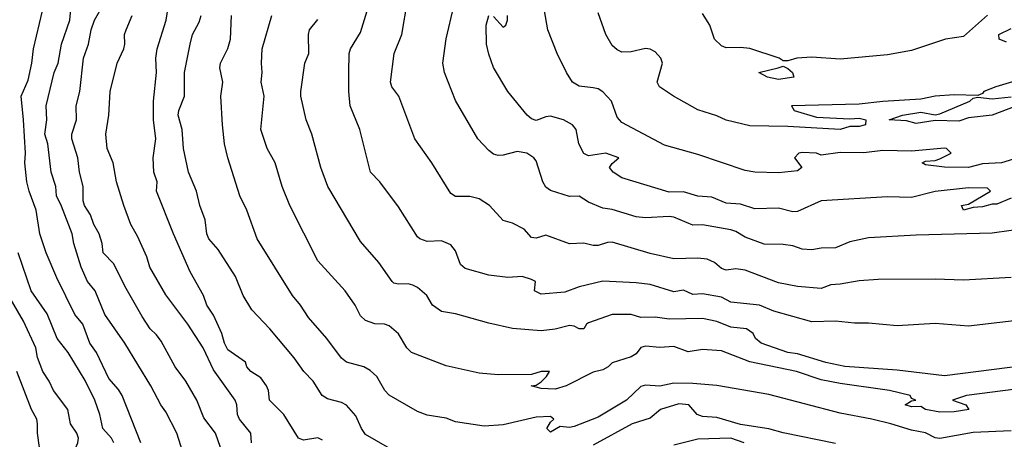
# Model space of a CAD drawing. Header units: metres. Extents: x -46681 to -43747, y -240911 to -237677.
# Tile 858 of 1056: x -44327 to -44223, y -239351 to -239307. Entities that reach past the tile are written whole.
import ezdxf

# ---------------------------------------------------------------- set-up
doc = ezdxf.new("R2010")
doc.units = ezdxf.units.M
doc.layers.add('CONTOUR_INDEX', color=1, linetype='Continuous')
doc.layers.add('CONTOUR_INTER', color=3, linetype='Continuous')

msp = doc.modelspace()

# ---------------------------------------------------------------- linework, layer by layer
at = {"layer": 'CONTOUR_INDEX'}
for points, elevation in [([(-44220.6, -239321.26), (-44223.1, -239322.02), (-44225.1, -239322.12), (-44226.6, -239322.51), (-44229.1, -239322.48), (-44231.1, -239322.25), (-44231.46, -239322.02), (-44231.1, -239321.85), (-44230.1, -239321.79), (-44229.6, -239321.62), (-44228.41, -239321.02), (-44228.9, -239320.52), (-44229.1, -239320.49), (-44232.6, -239320.79), (-44235.6, -239320.75), (-44237.6, -239320.97), (-44240.1, -239320.93), (-44242.1, -239321.24), (-44242.6, -239321.02), (-44244.1, -239320.95), (-44244.45, -239321.02), (-44244.91, -239321.52), (-44244.13, -239322.52), (-44244.6, -239322.88), (-44246.6, -239323.08), (-44249.1, -239323.01), (-44250.1, -239322.84), (-44255.1, -239321.15), (-44258.6, -239320.17), (-44263.1, -239317.8), (-44263.6, -239317.23), (-44264.19, -239315.52), (-44265.1, -239314.54), (-44265.6, -239314.24), (-44266.1, -239314.12), (-44267.6, -239313.95), (-44268.28, -239313.52), (-44268.92, -239312.52), (-44269.9, -239310.52), (-44270.89, -239308.02), (-44271.23, -239306.02)], 125), ([(-44302.11, -239351.52), (-44302.15, -239350.52), (-44303.36, -239349.02), (-44303.56, -239348.52), (-44303.65, -239347.52), (-44303.83, -239347.02), (-44306.1, -239343.82), (-44307.18, -239341.52), (-44308.81, -239339.02), (-44311.1, -239335.93), (-44312.79, -239333.02), (-44313.1, -239331.94), (-44314.1, -239329.74), (-44314.79, -239328.52), (-44315.55, -239326.52), (-44316.31, -239324.02), (-44316.66, -239322.02), (-44317.28, -239320.52), (-44317.44, -239319.02), (-44317.1, -239317.02), (-44316.97, -239314.52), (-44316.24, -239311.52), (-44315.55, -239310.02), (-44315.44, -239309.52), (-44315.45, -239308.52), (-44315.3, -239308.02), (-44314.66, -239306.52)], 115), ([(-44220.6, -239343.39), (-44229.1, -239344.46), (-44234.1, -239343.88), (-44239.6, -239343.48), (-44241.6, -239343.06), (-44244.6, -239342.15), (-44245.6, -239342.01), (-44248.43, -239341.02), (-44249.01, -239340.52), (-44249.25, -239340.02), (-44249.97, -239339.52), (-44251.6, -239339.33), (-44253.1, -239338.73), (-44254.6, -239338.44), (-44258.1, -239338.5), (-44259.6, -239338.27), (-44261.1, -239338.32), (-44262.1, -239338), (-44264.1, -239338.01), (-44266.6, -239338.88), (-44266.82, -239339.02), (-44267.1, -239339.5), (-44267.6, -239339.53), (-44268.1, -239339.24), (-44268.6, -239339.16), (-44270.1, -239339.56), (-44271.6, -239339.72), (-44274.6, -239339.48), (-44277.1, -239338.93), (-44280.6, -239337.95), (-44282.1, -239337.7), (-44283.02, -239337.02), (-44283.62, -239336.02), (-44284.6, -239335.17), (-44285.1, -239334.9), (-44285.6, -239334.78), (-44286.6, -239334.8), (-44287.1, -239334.7), (-44287.27, -239334.52), (-44288.67, -239332.52), (-44290.6, -239330.3), (-44294.07, -239324.52), (-44294.78, -239322.52), (-44295.75, -239319.02), (-44296.35, -239317.52), (-44296.88, -239315.02), (-44296.89, -239314.52), (-44296.46, -239311.52), (-44296.06, -239310.52), (-44296.1, -239308.52), (-44295.98, -239308.02), (-44295.1, -239306.92)], 120), ([(-44326.53, -239363.02), (-44324.49, -239361.52), (-44323.89, -239360.52), (-44323.73, -239360.02), (-44323.79, -239359.52), (-44324.27, -239358.52), (-44324.38, -239358.02), (-44324.3, -239356.52), (-44322.83, -239355.02), (-44322.17, -239353.52), (-44321.1, -239353.14), (-44320.39, -239351.52), (-44320.31, -239351.02), (-44320.47, -239350.52), (-44321.15, -239349.52), (-44321.43, -239348.02), (-44322.96, -239346.02), (-44323.39, -239345.02), (-44324.05, -239344.02), (-44324.62, -239342.52), (-44324.82, -239341.52), (-44326.1, -239338.72), (-44329.43, -239333.02)], 110)]:
    msp.add_lwpolyline(points, dxfattribs=dict(at, elevation=elevation))
at = {"layer": 'CONTOUR_INTER'}
for points, elevation in [([(-44294.6, -239351.23), (-44295.1, -239350.98), (-44296.6, -239351.23), (-44297.14, -239351.02), (-44298.69, -239348.52), (-44300.2, -239347.02), (-44300.31, -239346.02), (-44300.51, -239345.52), (-44301.1, -239344.68), (-44302.18, -239344.02), (-44302.57, -239343.52), (-44302.74, -239343.02), (-44304.6, -239341.73), (-44304.94, -239341.02), (-44305.2, -239340.02), (-44306.1, -239338.09), (-44306.78, -239337.02), (-44307.16, -239336.02), (-44308.54, -239333.52), (-44310.32, -239329.52), (-44312.08, -239325.02), (-44312.02, -239324.02), (-44312.38, -239323.02), (-44312.44, -239321.52), (-44312.16, -239319.52), (-44312.41, -239317.52), (-44312.4, -239315.52), (-44312.08, -239312.52), (-44312.15, -239311.02), (-44312.03, -239310.02), (-44311.09, -239307.02), (-44310.68, -239304.52)], 116), ([(-44222.1, -239334.11), (-44227.1, -239334.4), (-44230.1, -239334.27), (-44236.1, -239334.32), (-44238.1, -239334.46), (-44240.1, -239334.82), (-44241.1, -239334.88), (-44242.1, -239335.25), (-44244.6, -239335.06), (-44246.6, -239334.67), (-44250.1, -239333.32), (-44251.1, -239333.21), (-44252.1, -239333.35), (-44252.6, -239333.17), (-44253.35, -239332.52), (-44254.1, -239332.17), (-44255.1, -239332.06), (-44257.6, -239332.13), (-44260.1, -239331.59), (-44264.1, -239330.37), (-44264.6, -239330.41), (-44265.6, -239330.75), (-44266.1, -239330.75), (-44267.1, -239330.5), (-44268.6, -239330.55), (-44271.1, -239329.64), (-44272.1, -239329.95), (-44272.6, -239329.89), (-44273.38, -239329.02), (-44274.6, -239328.37), (-44275.6, -239328.12), (-44277.03, -239326.52), (-44278.1, -239325.81), (-44279.1, -239325.59), (-44280.6, -239325.58), (-44281.1, -239325.25), (-44283.11, -239322.02), (-44284.89, -239319.52), (-44286.58, -239315.02), (-44287.32, -239314.02), (-44287.45, -239313.52), (-44287.06, -239310.52), (-44286.27, -239308.52), (-44285.66, -239305.02)], 122), ([(-44313.75, -239351.52), (-44315.73, -239346.52), (-44316.1, -239345.92), (-44317.1, -239344.75), (-44318.42, -239342.02), (-44319.12, -239341.02), (-44319.85, -239339.02), (-44320.71, -239338.02), (-44322.6, -239334.16), (-44323.73, -239331.52), (-44324.4, -239329.52), (-44324.78, -239327.02), (-44325.52, -239325.02), (-44325.75, -239324.02), (-44325.97, -239322.02), (-44325.89, -239321.02), (-44326.1, -239317.52), (-44326.36, -239315.02), (-44325.6, -239313.31), (-44325.21, -239311.52), (-44325.06, -239310.02), (-44324.09, -239306.02)], 112), ([(-44309.33, -239352.52), (-44309.96, -239350.52), (-44311.1, -239348.26), (-44311.63, -239347.52), (-44312.68, -239345.52), (-44315.44, -239341.02), (-44317.53, -239338.02), (-44318.57, -239335.52), (-44319.37, -239334.52), (-44320.04, -239333.02), (-44320.8, -239330.52), (-44320.99, -239329.52), (-44322.1, -239326.58), (-44322.63, -239325.52), (-44322.7, -239324.52), (-44323.18, -239323.02), (-44323.55, -239320.02), (-44323.84, -239319.02), (-44323.63, -239317.52), (-44323.71, -239316.02), (-44322.88, -239312.52), (-44322.44, -239311.52), (-44322.11, -239309.52), (-44321.24, -239307.02), (-44321.1, -239305.45)], 113), ([(-44305.34, -239352.02), (-44305.89, -239350.52), (-44307.1, -239348.88), (-44307.84, -239347.02), (-44309.02, -239345.02), (-44310.12, -239343.52), (-44311.6, -239340.82), (-44312.1, -239340.15), (-44312.77, -239339.52), (-44313.6, -239338.22), (-44315.42, -239335.02), (-44316.6, -239332.66), (-44317.7, -239331.52), (-44317.83, -239330.52), (-44318.13, -239329.52), (-44318.71, -239328.52), (-44319.06, -239327.52), (-44319.69, -239326.52), (-44319.81, -239326.02), (-44319.82, -239324.52), (-44320.22, -239323.02), (-44320.39, -239321.52), (-44321.02, -239319.52), (-44321.01, -239319.02), (-44320.51, -239317.52), (-44320.55, -239316.02), (-44320.18, -239314.52), (-44319.8, -239311.02), (-44319.27, -239309.52), (-44318.98, -239308.02), (-44318.62, -239307.02), (-44318.05, -239306.02)], 114), ([(-44216.1, -239338.01), (-44226.6, -239339.22), (-44230.1, -239338.95), (-44234.1, -239339.19), (-44237.1, -239338.93), (-44238.6, -239338.93), (-44240.6, -239338.69), (-44243.1, -239338.77), (-44247.1, -239337.67), (-44248.6, -239337.03), (-44251.6, -239336.7), (-44252.6, -239336.19), (-44254.6, -239335.83), (-44255.6, -239335.9), (-44256.6, -239335.43), (-44257.6, -239335.61), (-44260.1, -239334.86), (-44261.6, -239334.67), (-44265.1, -239334.5), (-44267.6, -239335.1), (-44269.1, -239335.67), (-44271.6, -239335.87), (-44272.28, -239335.52), (-44272.18, -239334.52), (-44272.6, -239334.31), (-44273.6, -239334.01), (-44275.1, -239334.12), (-44277.1, -239333.88), (-44279.6, -239333.16), (-44280.1, -239332.73), (-44280.6, -239331.29), (-44281.1, -239330.68), (-44282.1, -239330.24), (-44283.6, -239330.3), (-44284.36, -239330.02), (-44284.6, -239329.82), (-44286.6, -239326.68), (-44288.58, -239324.02), (-44289.57, -239323.02), (-44290.68, -239318.52), (-44291.69, -239316.02), (-44291.85, -239314.52), (-44291.86, -239312.52), (-44291.82, -239310.52), (-44291.66, -239310.02), (-44290.6, -239308.3), (-44289.9, -239306.02)], 121), ([(-44220.1, -239328.88), (-44224.1, -239329.43), (-44232.1, -239329.64), (-44237.1, -239329.93), (-44239.1, -239330.34), (-44240.6, -239330.98), (-44242.1, -239331.02), (-44243.1, -239331.21), (-44244.1, -239331.12), (-44245.1, -239330.78), (-44246.1, -239330.62), (-44248.1, -239330.59), (-44250.1, -239329.87), (-44251.1, -239329.25), (-44251.6, -239329.1), (-44254.6, -239328.56), (-44255.6, -239328.59), (-44257.6, -239327.76), (-44258.1, -239327.67), (-44260.6, -239327.84), (-44261.6, -239327.72), (-44264.1, -239326.96), (-44265.1, -239326.79), (-44266.6, -239326.17), (-44267.6, -239325.53), (-44268.6, -239325.59), (-44270.6, -239324.94), (-44271.1, -239324.6), (-44271.42, -239324.02), (-44272.1, -239321.82), (-44272.35, -239321.52), (-44273.11, -239321.02), (-44274.1, -239320.84), (-44275.6, -239321.22), (-44276.1, -239321.26), (-44276.6, -239321.12), (-44277.1, -239320.75), (-44278.25, -239319.52), (-44280.6, -239315.48), (-44281.78, -239312.52), (-44281.95, -239311.52), (-44281.6, -239308.97), (-44280.77, -239305.52)], 123), ([(-44286.6, -239352.63), (-44290.1, -239350.65), (-44290.5, -239350.02), (-44291.1, -239348.66), (-44292.1, -239347.56), (-44292.6, -239347.26), (-44294.1, -239346.87), (-44294.64, -239346.52), (-44295.6, -239345.03), (-44296.58, -239344.02), (-44297.6, -239342.58), (-44300.17, -239339.52), (-44302.05, -239337.52), (-44302.97, -239336.02), (-44303.77, -239334.02), (-44305.6, -239331.15), (-44306.58, -239330.02), (-44306.81, -239329.52), (-44306.98, -239328.02), (-44307.54, -239326.52), (-44307.88, -239325.02), (-44308.72, -239323.02), (-44309.24, -239320.52), (-44309.38, -239318.52), (-44309.8, -239317.02), (-44309.73, -239316.52), (-44309.15, -239315.02), (-44309.14, -239312.52), (-44308.55, -239309.52), (-44308.3, -239308.52), (-44307.6, -239307.2), (-44307.39, -239306.52)], 117), ([(-44222.1, -239350.25), (-44226.1, -239350.44), (-44229.6, -239351.05), (-44230.1, -239351), (-44231.1, -239350.48), (-44232.6, -239350.18), (-44234.78, -239349.52), (-44236.76, -239349.02), (-44240.1, -239348.4), (-44247.6, -239346.42), (-44253.1, -239345.47), (-44255.6, -239345.27), (-44257.6, -239345.22), (-44259.1, -239345.54), (-44260.6, -239345.45), (-44261.1, -239345.59), (-44262.6, -239347.02), (-44265.6, -239348.81), (-44268.1, -239349.81), (-44268.6, -239349.89), (-44269.6, -239349.8), (-44270.6, -239350.38), (-44270.98, -239350.02), (-44270.6, -239349.36), (-44270.25, -239349.02), (-44270.6, -239348.74), (-44272.1, -239348.83), (-44275.6, -239349.64), (-44277.6, -239349.76), (-44280.6, -239349.31), (-44281.6, -239348.94), (-44283.6, -239348.59), (-44284.6, -239348.21), (-44287.6, -239346.51), (-44288.05, -239346.02), (-44288.91, -239344.52), (-44289.6, -239343.9), (-44290.26, -239343.52), (-44292.1, -239343.04), (-44292.6, -239342.62), (-44294.15, -239340.52), (-44296.1, -239338.32), (-44296.93, -239337.02), (-44297.76, -239336.02), (-44301.5, -239330.02), (-44302.58, -239327.02), (-44303.31, -239325.52), (-44304.59, -239321.52), (-44304.95, -239320.02), (-44305.15, -239318.02), (-44305.32, -239315.02), (-44305.12, -239313.52), (-44305.41, -239312.02), (-44305.34, -239311.52), (-44304.6, -239309.99), (-44304.3, -239309.02), (-44304.19, -239306.52)], 118), ([(-44221.6, -239345.87), (-44226.79, -239346.52), (-44228.26, -239347.02), (-44226.85, -239347.52), (-44226.54, -239348.02), (-44228.1, -239348.24), (-44229.6, -239348.3), (-44231.12, -239348.02), (-44231.6, -239347.71), (-44232.6, -239347.73), (-44233.26, -239347.52), (-44232.6, -239347.1), (-44232.12, -239347.02), (-44232.6, -239346.84), (-44232.74, -239346.52), (-44234.92, -239346.02), (-44240.1, -239345.28), (-44242.1, -239344.87), (-44244.71, -239344.02), (-44249.6, -239343), (-44252.6, -239341.84), (-44254.6, -239341.69), (-44256.1, -239341.95), (-44257.6, -239341.38), (-44259.1, -239341.47), (-44260.6, -239341.35), (-44261.1, -239341.49), (-44261.6, -239342.13), (-44262.1, -239342.48), (-44264.1, -239343.09), (-44264.52, -239343.52), (-44265.1, -239343.85), (-44266.1, -239344.07), (-44268.96, -239345.52), (-44270.1, -239345.86), (-44271.6, -239345.8), (-44272.64, -239345.52), (-44272.1, -239345.43), (-44271.6, -239345.08), (-44271.02, -239344.52), (-44270.71, -239344.02), (-44271.6, -239344.01), (-44272.6, -239344.34), (-44276.1, -239344.36), (-44278.1, -239344.18), (-44281.6, -239343.4), (-44285.23, -239342.02), (-44285.75, -239341.52), (-44286.6, -239340.03), (-44287.6, -239339.21), (-44288.1, -239339.02), (-44289.1, -239339), (-44290.1, -239338.64), (-44290.6, -239338.16), (-44291.18, -239337.02), (-44292.23, -239335.52), (-44295.1, -239332.35), (-44298.04, -239326.52), (-44298.87, -239324.52), (-44299.59, -239322.02), (-44300.45, -239320.52), (-44301.1, -239318.52), (-44300.77, -239315.02), (-44301.09, -239313.52), (-44300.96, -239312.52), (-44301.05, -239311.52), (-44300.97, -239310.02), (-44299.95, -239306.52)], 119), ([(-44222.1, -239325.76), (-44223.6, -239326.37), (-44224.1, -239326.37), (-44225.1, -239326.67), (-44226.1, -239326.73), (-44227.1, -239327.03), (-44227.34, -239326.52), (-44226.6, -239326.37), (-44224.28, -239325.02), (-44224.6, -239324.7), (-44226.6, -239324.67), (-44230.1, -239325.06), (-44232.6, -239325.67), (-44235.1, -239325.6), (-44242.1, -239326.02), (-44244.6, -239327.15), (-44245.1, -239327.19), (-44246.6, -239326.82), (-44249.1, -239326.87), (-44250.6, -239326.38), (-44252.1, -239326.28), (-44253.6, -239325.66), (-44255.1, -239325.55), (-44256.6, -239325.1), (-44258.1, -239325.11), (-44263.1, -239323.62), (-44263.99, -239323.02), (-44264.38, -239322.52), (-44264.1, -239322.11), (-44263.4, -239321.52), (-44264.78, -239321.02), (-44266.6, -239321.29), (-44267.1, -239321.06), (-44267.61, -239320.02), (-44267.91, -239318.52), (-44268.28, -239318.02), (-44269.22, -239317.52), (-44270.6, -239317.13), (-44271.1, -239317.17), (-44272.1, -239317.56), (-44272.6, -239317.39), (-44273.05, -239317.02), (-44275.1, -239314.52), (-44276.6, -239311.99), (-44277.1, -239310.6), (-44277.33, -239309.52), (-44277.38, -239307.52), (-44277.1, -239306.53)], 124), ([(-44276.6, -239306.63), (-44275.6, -239307.76), (-44275.3, -239307.52), (-44275.12, -239307.02), (-44275.14, -239306.52)], 124), ([(-44221.6, -239313.4), (-44223.71, -239314.02), (-44224.98, -239314.52), (-44225.1, -239314.74), (-44225.6, -239314.93), (-44228.1, -239314.87), (-44230.1, -239315.02), (-44231.6, -239315.33), (-44235.6, -239315.56), (-44238.1, -239315.84), (-44245.22, -239316.02), (-44244.95, -239316.52), (-44242.6, -239317.23), (-44239.1, -239317.41), (-44238.1, -239317.34), (-44237.4, -239317.52), (-44237.42, -239318.02), (-44238.1, -239318.2), (-44239.1, -239318.22), (-44240.1, -239318.52), (-44245.6, -239318.21), (-44249.6, -239318.15), (-44252.1, -239317.53), (-44253.1, -239317.07), (-44255.1, -239316.46), (-44257.66, -239315.02), (-44259.13, -239314.02), (-44259.37, -239313.52), (-44258.82, -239311.52), (-44258.97, -239311.02), (-44259.6, -239310.34), (-44260.1, -239310.05), (-44260.6, -239309.99), (-44262.1, -239310.34), (-44263.1, -239310.36), (-44263.6, -239310.12), (-44264.1, -239309.67), (-44264.78, -239308.52), (-44265.6, -239306.22)], 126), ([(-44224.6, -239306.48), (-44227.1, -239308.74), (-44229.01, -239309.02), (-44232.6, -239310.2), (-44235.1, -239310.66), (-44240.1, -239311.11), (-44243.1, -239310.89), (-44244.67, -239311.02), (-44245.6, -239311.3), (-44246.1, -239311.29), (-44246.51, -239311.02), (-44249.6, -239309.98), (-44250.6, -239309.87), (-44252.1, -239309.93), (-44252.6, -239309.72), (-44253.34, -239309.02), (-44253.83, -239307.52), (-44254.6, -239306.32)], 127), ([(-44222.6, -239309.31), (-44223.36, -239309.02), (-44223.39, -239308.52), (-44222.1, -239307.89)], 127), ([(-44246.64, -239312.02), (-44246.1, -239311.85), (-44245.6, -239312.11), (-44245.11, -239312.52), (-44244.99, -239313.02), (-44246.6, -239313.27), (-44247.75, -239313.02), (-44248.68, -239312.52), (-44246.64, -239312.02)], 127), ([(-44220.6, -239315.69), (-44224.1, -239317), (-44226.6, -239317.28), (-44227.6, -239317.63), (-44230.1, -239317.59), (-44232.1, -239317.88), (-44233.1, -239317.6), (-44234.93, -239317.52), (-44233.53, -239317.02), (-44231.6, -239316.7), (-44230.1, -239316.97), (-44229.6, -239316.87), (-44226.46, -239315.52), (-44226.1, -239315.22), (-44225.6, -239315.13), (-44224.1, -239315.28), (-44222.1, -239315.07)], 126), ([(-44316.59, -239351.52), (-44316.83, -239351.02), (-44317.76, -239350.02), (-44318.07, -239348.52), (-44318.59, -239347.02), (-44319.6, -239344.97), (-44321.4, -239342.02), (-44322.57, -239340.52), (-44323.6, -239337.95), (-44325.28, -239335.52), (-44326.66, -239331.52)], 111), ([(-44327.05, -239358.52), (-44326.35, -239357.52), (-44326.14, -239354.52), (-44324.6, -239352.57), (-44324.43, -239352.02), (-44324.64, -239350.52), (-44324.63, -239349.52), (-44324.71, -239349.02), (-44325.27, -239348.02), (-44326.82, -239344.02)], 109), ([(-44240.6, -239351.58), (-44246.1, -239350.47), (-44247.6, -239350.04), (-44250.6, -239349.58), (-44253.1, -239348.84), (-44254.6, -239348.75), (-44255.17, -239348.52), (-44256.05, -239347.52), (-44257.1, -239347.43), (-44259.02, -239348.02), (-44260.1, -239348.91), (-44262, -239349.52), (-44266.1, -239351.75)], 117), ([(-44250.2, -239351.52), (-44251.6, -239351.03), (-44255.1, -239351.13), (-44257.6, -239351.78)], 116)]:
    msp.add_lwpolyline(points, dxfattribs=dict(at, elevation=elevation))

doc.saveas('drawing.dxf')
